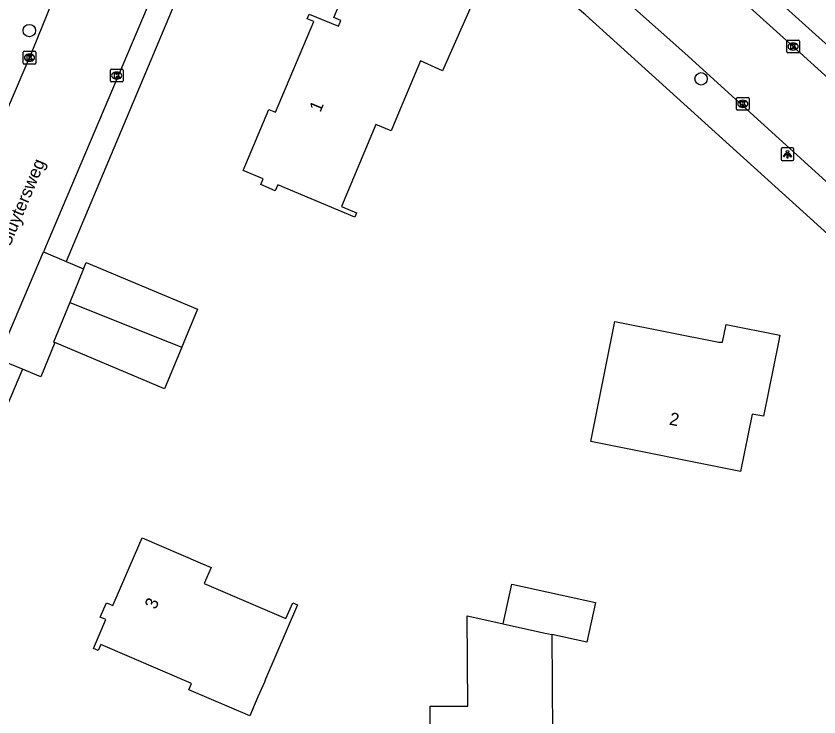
# Model space of a CAD drawing. Extents: x 163268 to 164360, y 381529 to 382285.
# Drawn here: x 163922.7 to 163986, y 381970.5 to 382025.7 of the extents above; entities that cross this region are included whole.
import ezdxf

# ---------------------------------------------------------------- set-up
doc = ezdxf.new("R2010")
doc.units = 0
for name, color, linetype in [('IMGEO_Boom', 7, 'Continuous'), ('IMGEO_Kolk', 7, 'Continuous'), ('IMGEO_Lichtpunt', 7, 'Continuous'), ('IMGEO_Openbare_ruimte_label', 7, 'Continuous'), ('IMGEO_Pand', 7, 'Continuous'), ('IMGEO_Pand_nummerreeks', 7, 'Continuous'), ('IMGEO_Parkeervlak_open', 7, 'Continuous'), ('IMGEO_Rijbaan_lokaal_gesloten', 7, 'Continuous'), ('IMGEO_Rijbaan_lokaal_open', 7, 'Continuous'), ('IMGEO_Voetpad_open', 7, 'Continuous')]:
    doc.layers.add(name, color=color, linetype=linetype)

msp = doc.modelspace()

# ---------------------------------------------------------------- linework, layer by layer
at = {"layer": 'IMGEO_Boom'}
for centre in [(163923.774, 382024.558), (163976.738, 382020.756)]:
    msp.add_circle(centre, 0.489, dxfattribs=at)
at = {"layer": 'IMGEO_Kolk'}
for p, q in [((163983.489, 382022.881), (163983.489, 382023.733)), ((163983.564, 382023.807), (163984.416, 382023.807)), ((163984.49, 382023.733), (163984.49, 382022.881)), ((163983.977, 382023.587), (163984.002, 382023.587)), ((163923.278, 382021.997), (163923.278, 382022.849)), ((163923.353, 382022.923), (163924.205, 382022.923)), ((163923.766, 382022.703), (163923.791, 382022.703)), ((163924.279, 382022.849), (163924.279, 382021.997)), ((163984.416, 382022.807), (163983.564, 382022.807)), ((163984, 382023.027), (163983.975, 382023.027)), ((163924.205, 382021.923), (163923.353, 382021.923)), ((163923.789, 382022.143), (163923.764, 382022.143)), ((163930.16, 382020.587), (163930.16, 382021.439)), ((163930.235, 382021.513), (163931.087, 382021.513)), ((163930.648, 382021.293), (163930.673, 382021.293)), ((163931.161, 382021.439), (163931.161, 382020.587)), ((163931.087, 382020.513), (163930.235, 382020.513)), ((163930.671, 382020.733), (163930.646, 382020.733)), ((163979.602, 382019.285), (163980.454, 382019.285)), ((163979.527, 382018.359), (163979.527, 382019.211)), ((163980.015, 382019.065), (163980.04, 382019.065)), ((163980.528, 382019.211), (163980.528, 382018.359)), ((163980.454, 382018.285), (163979.602, 382018.285)), ((163980.038, 382018.505), (163980.013, 382018.505))]:
    msp.add_line(p, q, dxfattribs=at)
for points in [[(163983.489, 382022.881), (163983.489, 382023.733)], [(163983.564, 382023.807), (163984.416, 382023.807)], [(163984.49, 382023.733), (163984.49, 382022.881)], [(163983.81, 382023.507), (163983.933, 382023.507), (163983.933, 382023.356), (163984.063, 382023.507), (163984.227, 382023.507), (163984.081, 382023.356), (163984.234, 382023.107), (163984.082, 382023.107), (163983.997, 382023.271), (163983.933, 382023.204), (163983.933, 382023.107), (163983.81, 382023.107), (163983.81, 382023.507)], [(163923.278, 382021.997), (163923.278, 382022.849)], [(163923.353, 382022.923), (163924.205, 382022.923)], [(163923.599, 382022.623), (163923.722, 382022.623), (163923.722, 382022.472), (163923.852, 382022.623), (163924.016, 382022.623), (163923.87, 382022.472), (163924.023, 382022.223), (163923.871, 382022.223), (163923.786, 382022.387), (163923.722, 382022.32), (163923.722, 382022.223), (163923.599, 382022.223), (163923.599, 382022.623)], [(163924.279, 382022.849), (163924.279, 382021.997)], [(163984.416, 382022.807), (163983.564, 382022.807)], [(163924.205, 382021.923), (163923.353, 382021.923)], [(163930.16, 382020.587), (163930.16, 382021.439)], [(163930.235, 382021.513), (163931.087, 382021.513)], [(163930.481, 382021.213), (163930.604, 382021.213), (163930.604, 382021.062), (163930.734, 382021.213), (163930.898, 382021.213), (163930.752, 382021.062), (163930.905, 382020.813), (163930.753, 382020.813), (163930.668, 382020.977), (163930.604, 382020.91), (163930.604, 382020.813), (163930.481, 382020.813), (163930.481, 382021.213)], [(163931.161, 382021.439), (163931.161, 382020.587)], [(163931.087, 382020.513), (163930.235, 382020.513)], [(163979.602, 382019.285), (163980.454, 382019.285)], [(163979.527, 382018.359), (163979.527, 382019.211)], [(163979.848, 382018.985), (163979.971, 382018.985), (163979.971, 382018.834), (163980.101, 382018.985), (163980.265, 382018.985), (163980.119, 382018.834), (163980.272, 382018.585), (163980.12, 382018.585), (163980.035, 382018.749), (163979.971, 382018.682), (163979.971, 382018.585), (163979.848, 382018.585), (163979.848, 382018.985)], [(163980.528, 382019.211), (163980.528, 382018.359)], [(163980.454, 382018.285), (163979.602, 382018.285)]]:
    msp.add_lwpolyline(points, dxfattribs=at)
for centre, start, end in [((163983.566, 382023.731), 91.55205, 178.44795), ((163983.566, 382023.731), 91.55205, 178.44795), ((163984.414, 382023.731), 1.55205, 88.44795), ((163984.414, 382023.731), 1.55205, 88.44795), ((163923.355, 382022.847), 91.55205, 178.44795), ((163923.355, 382022.847), 91.55205, 178.44795), ((163924.203, 382022.847), 1.55205, 88.44795), ((163924.203, 382022.847), 1.55205, 88.44795), ((163983.566, 382022.883), 181.55205, 268.44795), ((163983.566, 382022.883), 181.55205, 268.44795), ((163984.414, 382022.883), 271.55205, 358.44795), ((163984.414, 382022.883), 271.55205, 358.44795), ((163923.355, 382021.999), 181.55205, 268.44795), ((163923.355, 382021.999), 181.55205, 268.44795), ((163924.203, 382021.999), 271.55205, 358.44795), ((163924.203, 382021.999), 271.55205, 358.44795), ((163930.237, 382021.437), 91.55205, 178.44795), ((163930.237, 382021.437), 91.55205, 178.44795), ((163931.085, 382021.437), 1.55205, 88.44795), ((163931.085, 382021.437), 1.55205, 88.44795), ((163930.237, 382020.589), 181.55205, 268.44795), ((163930.237, 382020.589), 181.55205, 268.44795), ((163931.085, 382020.589), 271.55205, 358.44795), ((163931.085, 382020.589), 271.55205, 358.44795), ((163979.604, 382019.209), 91.55205, 178.44795), ((163979.604, 382019.209), 91.55205, 178.44795), ((163980.452, 382019.209), 1.55205, 88.44795), ((163980.452, 382019.209), 1.55205, 88.44795), ((163979.604, 382018.361), 181.55205, 268.44795), ((163979.604, 382018.361), 181.55205, 268.44795), ((163980.452, 382018.361), 271.55205, 358.44795), ((163980.452, 382018.361), 271.55205, 358.44795)]:
    msp.add_arc(centre, 0.0765, start, end, dxfattribs=at)
for centre, major_axis, ratio, start_param, end_param in [((163983.976, 382023.307), (-0.387, 0.002), 0.722429, 4.712389, 7.853982), ((163984.001, 382023.307), (-0.39, 0.002), 0.717154, 1.570796, 4.712389), ((163923.765, 382022.423), (-0.387, 0.002), 0.722429, 4.712389, 7.853982), ((163923.79, 382022.423), (-0.39, 0.002), 0.717154, 1.570796, 4.712389), ((163930.647, 382021.013), (-0.387, 0.002), 0.722429, 4.712389, 7.853982), ((163930.672, 382021.013), (-0.39, 0.002), 0.717154, 1.570796, 4.712389), ((163980.014, 382018.785), (-0.387, 0.002), 0.722429, 4.712389, 7.853982), ((163980.039, 382018.785), (-0.39, 0.002), 0.717154, 1.570796, 4.712389)]:
    msp.add_ellipse(centre, major_axis=major_axis, ratio=ratio, start_param=start_param, end_param=end_param, dxfattribs=at)
at = {"layer": 'IMGEO_Lichtpunt'}
for p, q in [((163983.046, 382015.22), (163983.046, 382014.413)), ((163983.046, 382015.22), (163983.046, 382014.413)), ((163983.948, 382015.315), (163983.14, 382015.315)), ((163983.948, 382015.315), (163983.14, 382015.315)), ((163984.042, 382014.413), (163984.042, 382015.22)), ((163984.042, 382014.413), (163984.042, 382015.22)), ((163983.14, 382014.319), (163983.948, 382014.319)), ((163983.14, 382014.319), (163983.948, 382014.319))]:
    msp.add_line(p, q, dxfattribs=at)
for points in [[(163983.42, 382014.884), (163983.459, 382014.856), (163983.271, 382014.594), (163983.233, 382014.621), (163983.42, 382014.884)], [(163983.522, 382014.836), (163983.569, 382014.836), (163983.569, 382014.514), (163983.522, 382014.514), (163983.522, 382014.836)], [(163983.632, 382014.856), (163983.67, 382014.883), (163983.857, 382014.621), (163983.818, 382014.593), (163983.632, 382014.856)]]:
    msp.add_lwpolyline(points, dxfattribs=at)
msp.add_circle((163983.545, 382015.018), 0.0994, dxfattribs=at)
for centre, start, end in [((163983.14, 382015.22), 90, 180), ((163983.14, 382015.22), 90, 180), ((163983.948, 382015.22), 0, 90), ((163983.948, 382015.22), 0, 90), ((163983.14, 382014.413), 180, 270), ((163983.14, 382014.413), 180, 270), ((163983.948, 382014.413), 270, 0), ((163983.948, 382014.413), 270, 360)]:
    msp.add_arc(centre, 0.0946, start, end, dxfattribs=at)
at = {"layer": 'IMGEO_Pand'}
for points in [[(163943.351, 382012.399), (163943.157, 382011.938), (163942.013, 382012.417), (163942.209, 382012.884), (163940.641, 382013.541), (163942.653, 382018.34), (163943.187, 382018.116), (163946.192, 382025.283), (163945.685, 382025.496), (163945.837, 382025.858), (163948.135, 382024.894), (163948.326, 382025.349), (163947.773, 382025.581), (163949.771, 382030.349)], [(163958.897, 382027.16), (163956.35, 382021.398), (163954.603, 382022.17), (163952.67, 382017.559), (163952.29, 382016.654), (163951.101, 382017.153), (163948.386, 382010.679), (163949.562, 382010.186), (163949.423, 382009.853), (163943.351, 382012.399)], [(163928.05, 382005.774), (163928.254, 382006.271), (163937.028, 382002.592), (163935.948, 382000), (163935.783, 381999.604)], [(163928.05, 382005.774), (163926.969, 382003.135)], [(163926.969, 382003.135), (163925.684, 382000), (163925.783, 381999.958)], [(163926.969, 382003.135), (163934.795, 382000), (163935.783, 381999.604)], [(163968.038, 381992.155), (163969.939, 382001.63), (163978.144, 382000), (163978.427, 382000), (163978.704, 382001.395), (163982.947, 382000.552), (163982.835, 382000), (163981.653, 381994.157), (163980.756, 381994.335), (163979.856, 381989.808), (163968.038, 381992.155)], [(163935.783, 381999.604), (163934.416, 381996.326), (163925.783, 381999.958)], [(163936.34, 381972.601), (163936.548, 381973.084), (163929.4, 381976.165), (163929.194, 381975.687), (163928.82, 381975.848), (163929.803, 381978.128), (163929.357, 381978.321), (163929.846, 381979.457), (163930.355, 381979.237), (163932.654, 381984.572), (163937.246, 381982.593), (163938.101, 381982.225), (163937.568, 381980.987), (163944.002, 381978.214), (163944.534, 381979.449), (163944.919, 381979.283), (163942.396, 381973.429), (163942.3, 381973.208), (163941.798, 381972.044), (163941.146, 381970.53), (163936.34, 381972.601)], [(163961.132, 381977.794), (163961.819, 381980.92), (163968.417, 381979.469), (163967.729, 381976.343), (163964.971, 381976.95)], [(163955.408, 381966.356), (163955.384, 381971.299), (163958.338, 381971.312), (163958.304, 381978.416), (163960.088, 381978.024), (163961.132, 381977.794)], [(163961.132, 381977.794), (163964.303, 381977.097), (163964.971, 381976.95)], [(163964.971, 381976.95), (163965.008, 381969.189)]]:
    msp.add_lwpolyline(points, dxfattribs=at)
at = {"layer": 'IMGEO_Parkeervlak_open'}
msp.add_lwpolyline([(163979.469, 382029.928), (163988.62, 382021.667)], dxfattribs=at)
at = {"layer": 'IMGEO_Rijbaan_lokaal_gesloten'}
for points in [[(164011.535, 381990.277), (163989.724, 382009.823), (163975.454, 382022.768), (163966.57, 382030.683), (163957.994, 382037.828), (163947.738, 382045.71)], [(163987.343, 382020.269), (163983.989, 382023.307), (163978.204, 382028.536)]]:
    msp.add_lwpolyline(points, dxfattribs=at)
at = {"layer": 'IMGEO_Rijbaan_lokaal_open'}
for points in [[(163940.063, 382042.891), (163924.879, 382007.117)], [(163906.035, 381980.488), (163914.197, 382000), (163924.045, 382023.039), (163925.558, 382026.791)], [(163921.296, 381998.657), (163921.858, 382000), (163924.879, 382007.117)]]:
    msp.add_lwpolyline(points, dxfattribs=at)
at = {"layer": 'IMGEO_Voetpad_open'}
for points in [[(164047.495, 381953.575), (164005.841, 381991.21), (164000, 381996.499), (163996.133, 382000), (163967.622, 382025.804), (163959.22, 382032.884), (163952.437, 382038.271), (163951.112, 382039.278), (163945.397, 382043.624), (163945.352, 382043.639)], [(163942.168, 382043.258), (163926.662, 382006.355)], [(163924.879, 382007.117), (163926.662, 382006.355)], [(163926.662, 382006.355), (163928.05, 382005.774)], [(163925.783, 381999.958), (163924.69, 381997.273), (163923.233, 381997.859)], [(163923.233, 381997.859), (163921.296, 381998.657)], [(163923.233, 381997.859), (163913.877, 381975.828)]]:
    msp.add_lwpolyline(points, dxfattribs=at)

# ---------------------------------------------------------------- texts
at = {"layer": 'IMGEO_Openbare_ruimte_label'}
msp.add_text('Jan Sluytersweg', height=1, rotation=67.28313, dxfattribs=at).set_placement((163921.254, 382005.138))
at = {"layer": 'IMGEO_Pand_nummerreeks'}
for s, rotation, p in [('1', 67.25253, (163946.722, 382018.064)), ('2', 348.7643, (163974.167, 381993.507)), ('3', 66.25111, (163933.732, 381978.876))]:
    msp.add_text(s, height=1, rotation=rotation, dxfattribs=at).set_placement(p)

doc.saveas('drawing.dxf')
